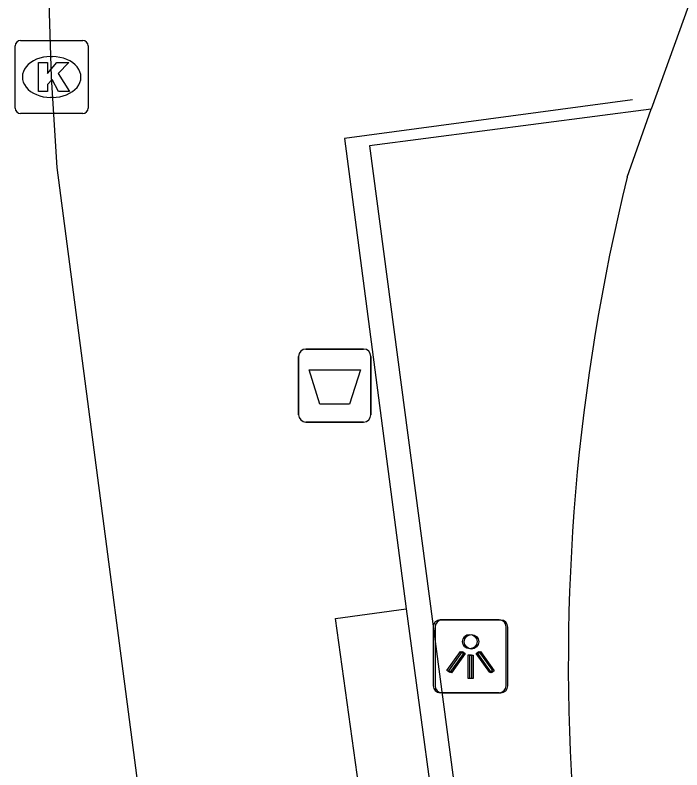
# Model space of a CAD drawing. Extents: x 161084 to 161928, y 385355 to 386522.
# Drawn here: x 161108.89 to 161118.02, y 386431.66 to 386442 of the extents above; entities that cross this region are included whole.
import ezdxf

# ---------------------------------------------------------------- set-up
doc = ezdxf.new("R2010")
doc.units = 0
for name, color, linetype in [('IMGEO_Afvalbak', 7, 'Continuous'), ('IMGEO_Fietspad_gesloten', 7, 'Continuous'), ('IMGEO_Hek', 7, 'Continuous'), ('IMGEO_Kolk', 7, 'Continuous'), ('IMGEO_Lichtpunt', 7, 'Continuous'), ('IMGEO_OVBaan_gesloten', 7, 'Continuous'), ('IMGEO_Voetpad_open', 7, 'Continuous')]:
    doc.layers.add(name, color=color, linetype=linetype)

msp = doc.modelspace()

# ---------------------------------------------------------------- linework, layer by layer
at = {"layer": 'IMGEO_Afvalbak'}
for p, q in [((161112.874, 386437.422), (161113.664, 386437.422)), ((161113.664, 386437.422), (161112.874, 386437.422)), ((161112.774, 386436.522), (161112.774, 386437.322)), ((161112.774, 386437.322), (161112.774, 386436.522)), ((161113.764, 386437.322), (161113.764, 386436.522)), ((161113.764, 386436.522), (161113.764, 386437.322)), ((161113.664, 386436.422), (161112.874, 386436.422)), ((161112.874, 386436.422), (161113.664, 386436.422))]:
    msp.add_line(p, q, dxfattribs=at)
msp.add_lwpolyline([(161112.917, 386437.136), (161113.621, 386437.136), (161113.472, 386436.666), (161113.066, 386436.666), (161112.917, 386437.136)], dxfattribs=at)
for centre, start, end in [((161112.874, 386437.322), 90, 180), ((161112.874, 386437.322), 90, 180), ((161113.664, 386437.322), 0, 90), ((161113.664, 386437.322), 360, 90), ((161112.874, 386436.522), 180, 270), ((161112.874, 386436.522), 180, 270), ((161113.664, 386436.522), 270, 0), ((161113.664, 386436.522), 270, 0)]:
    msp.add_arc(centre, 0.1, start, end, dxfattribs=at)
at = {"layer": 'IMGEO_Fietspad_gesloten'}
for points in [[(161120.9, 386457.962), (161123.486, 386454.374), (161123.011, 386452.691), (161120.925, 386448.94), (161119.119, 386444.911), (161117.604, 386440.708)], [(161117.274, 386439.779), (161117.604, 386440.708)]]:
    msp.add_lwpolyline(points, dxfattribs=at)
msp.add_arc((161144.439, 386433.113), 27.971, 166.2124, 184.1391, dxfattribs=at)
at = {"layer": 'IMGEO_Hek'}
msp.add_lwpolyline([(161117.349, 386440.839), (161113.403, 386440.306), (161114.249, 386433.861)], dxfattribs=at)
at = {"layer": 'IMGEO_Kolk'}
for p, q in [((161108.965, 386441.65), (161109.817, 386441.65)), ((161108.89, 386440.724), (161108.89, 386441.576)), ((161109.891, 386441.576), (161109.891, 386440.724)), ((161109.378, 386441.43), (161109.403, 386441.43)), ((161109.401, 386440.87), (161109.376, 386440.87)), ((161109.817, 386440.65), (161108.965, 386440.65))]:
    msp.add_line(p, q, dxfattribs=at)
for points in [[(161108.965, 386441.65), (161109.817, 386441.65)], [(161108.89, 386440.724), (161108.89, 386441.576)], [(161109.891, 386441.576), (161109.891, 386440.724)], [(161109.211, 386441.35), (161109.334, 386441.35), (161109.334, 386441.199), (161109.464, 386441.35), (161109.628, 386441.35), (161109.482, 386441.199), (161109.635, 386440.95), (161109.483, 386440.95), (161109.398, 386441.114), (161109.334, 386441.047), (161109.334, 386440.95), (161109.211, 386440.95), (161109.211, 386441.35)], [(161109.817, 386440.65), (161108.965, 386440.65)]]:
    msp.add_lwpolyline(points, dxfattribs=at)
for centre, start, end in [((161108.967, 386441.574), 91.552, 178.448), ((161108.967, 386441.574), 91.552, 178.448), ((161109.815, 386441.574), 1.552, 88.448), ((161109.815, 386441.574), 1.552, 88.448), ((161108.967, 386440.726), 181.552, 268.448), ((161108.967, 386440.726), 181.552, 268.448), ((161109.815, 386440.726), 271.552, 358.448), ((161109.815, 386440.726), 271.552, 358.448)]:
    msp.add_arc(centre, 0.0765, start, end, dxfattribs=at)
for centre, major_axis, ratio, start_param, end_param in [((161109.377, 386441.15), (-0.387, 0.002), 0.722429, 4.712389, 7.853982), ((161109.402, 386441.15), (-0.39, 0.002), 0.717154, 1.570796, 4.712389)]:
    msp.add_ellipse(centre, major_axis=major_axis, ratio=ratio, start_param=start_param, end_param=end_param, dxfattribs=at)
at = {"layer": 'IMGEO_Lichtpunt'}
for p, q in [((161115.521, 386433.71), (161114.713, 386433.71)), ((161115.521, 386433.71), (161114.713, 386433.71)), ((161115.545, 386433.708), (161114.737, 386433.708)), ((161115.545, 386433.708), (161114.737, 386433.708)), ((161114.619, 386433.615), (161114.619, 386432.808)), ((161114.619, 386433.615), (161114.619, 386432.808)), ((161114.643, 386433.613), (161114.643, 386432.806)), ((161114.643, 386433.613), (161114.643, 386432.806)), ((161115.615, 386432.808), (161115.615, 386433.615)), ((161115.615, 386432.808), (161115.615, 386433.615)), ((161115.639, 386432.806), (161115.639, 386433.613)), ((161115.639, 386432.806), (161115.639, 386433.613)), ((161114.713, 386432.714), (161115.521, 386432.714)), ((161114.713, 386432.714), (161115.521, 386432.714)), ((161114.737, 386432.712), (161115.545, 386432.712)), ((161114.737, 386432.712), (161115.545, 386432.712))]:
    msp.add_line(p, q, dxfattribs=at)
for points in [[(161114.993, 386433.279), (161115.032, 386433.251), (161114.844, 386432.989), (161114.806, 386433.016), (161114.993, 386433.279)], [(161115.017, 386433.277), (161115.056, 386433.249), (161114.868, 386432.987), (161114.83, 386433.014), (161115.017, 386433.277)], [(161115.205, 386433.251), (161115.243, 386433.278), (161115.43, 386433.016), (161115.391, 386432.988), (161115.205, 386433.251)], [(161115.229, 386433.249), (161115.267, 386433.276), (161115.454, 386433.014), (161115.415, 386432.986), (161115.229, 386433.249)], [(161115.095, 386433.231), (161115.142, 386433.231), (161115.142, 386432.909), (161115.095, 386432.909), (161115.095, 386433.231)], [(161115.119, 386433.229), (161115.166, 386433.229), (161115.166, 386432.907), (161115.119, 386432.907), (161115.119, 386433.229)]]:
    msp.add_lwpolyline(points, dxfattribs=at)
for centre in [(161115.118, 386433.413), (161115.142, 386433.411)]:
    msp.add_circle(centre, 0.0994, dxfattribs=at)
for centre, start, end in [((161114.713, 386433.615), 90, 180), ((161114.713, 386433.615), 90, 180), ((161114.737, 386433.613), 90, 180), ((161114.737, 386433.613), 90, 180), ((161115.521, 386433.615), 0, 90), ((161115.521, 386433.615), 0, 90), ((161115.545, 386433.613), 0, 90), ((161115.545, 386433.613), 0, 90), ((161114.713, 386432.808), 180, 270), ((161114.713, 386432.808), 180, 270), ((161114.737, 386432.806), 180, 270), ((161114.737, 386432.806), 180, 270), ((161115.521, 386432.808), 270, 0), ((161115.521, 386432.808), 270, 360), ((161115.545, 386432.806), 270, 0), ((161115.545, 386432.806), 270, 360)]:
    msp.add_arc(centre, 0.0946, start, end, dxfattribs=at)
at = {"layer": 'IMGEO_OVBaan_gesloten'}
msp.add_lwpolyline([(161114.138, 386404.484), (161112.925, 386413.597), (161111.052, 386427.816), (161109.466, 386439.912), (161109.391, 386441.15), (161109.288, 386444.374), (161109.174, 386447.398)], dxfattribs=at)
at = {"layer": 'IMGEO_Voetpad_open'}
for points in [[(161117.604, 386440.708), (161113.746, 386440.205), (161118.398, 386405.074), (161114.138, 386404.484)], [(161113.277, 386433.731), (161114.249, 386433.861), (161114.782, 386429.906), (161113.826, 386429.781), (161113.277, 386433.731)]]:
    msp.add_lwpolyline(points, dxfattribs=at)

doc.saveas('drawing.dxf')
